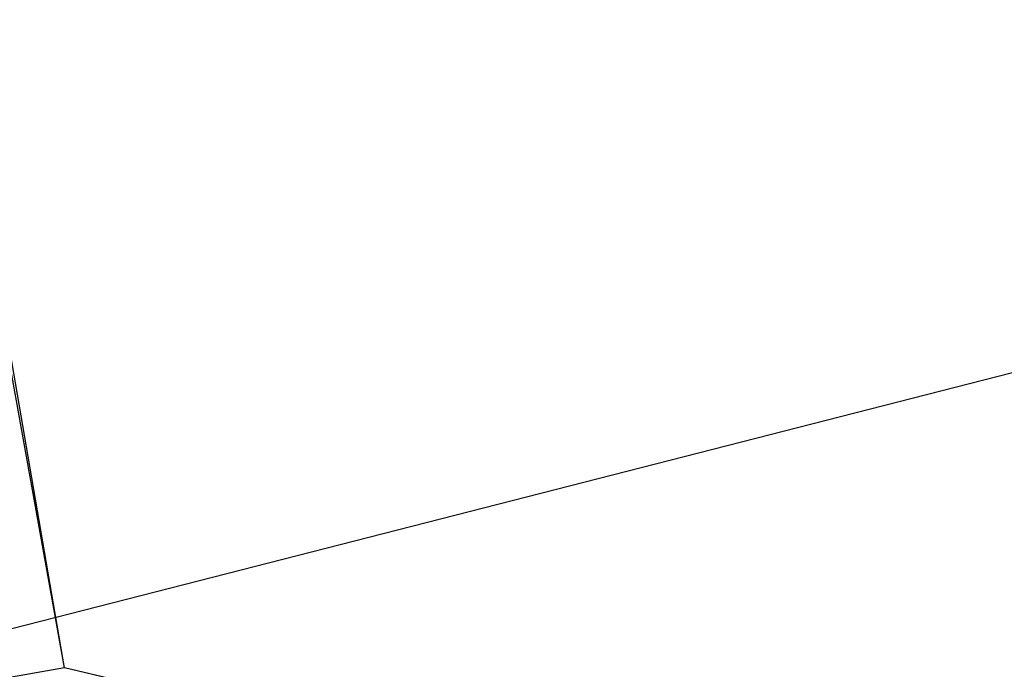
# Model space of a CAD drawing. Header units: feet. Extents: x -79 to 198, y -22 to 181.
# Tile 261 of 318: x 78.99 to 83.25, y 151.88 to 154.69. Entities that reach past the tile are written whole.
import ezdxf

# ---------------------------------------------------------------- set-up
doc = ezdxf.new("R2010")
doc.units = ezdxf.units.FT
doc.layers.add('A-LINEA', color=7, linetype='CONTINUOUS')

msp = doc.modelspace()

# ---------------------------------------------------------------- linework, layer by layer
at = {"layer": 'A-LINEA'}
for p, q in [((79.1867, 151.8844), (77.9467, 159.0978)), ((106.2631, 159.0395), (36.6895, 141.2395)), ((106.2631, 159.0395), (36.6895, 141.2395)), ((79.1867, 151.8844), (78.0267, 158.3378)), ((88.24, 149.7378), (79.1867, 151.8844))]:
    msp.add_line(p, q, dxfattribs=at)
for points in [[(90.72, 160.1778), (88.24, 149.7378), (79.1867, 151.8844)], [(79.1867, 151.8844), (78.36, 151.7378), (78.4533, 151.1911), (79.2667, 151.0044), (79.4667, 151.8178), (79.1867, 151.8844)]]:
    msp.add_lwpolyline(points, dxfattribs=at)

doc.saveas('drawing.dxf')
